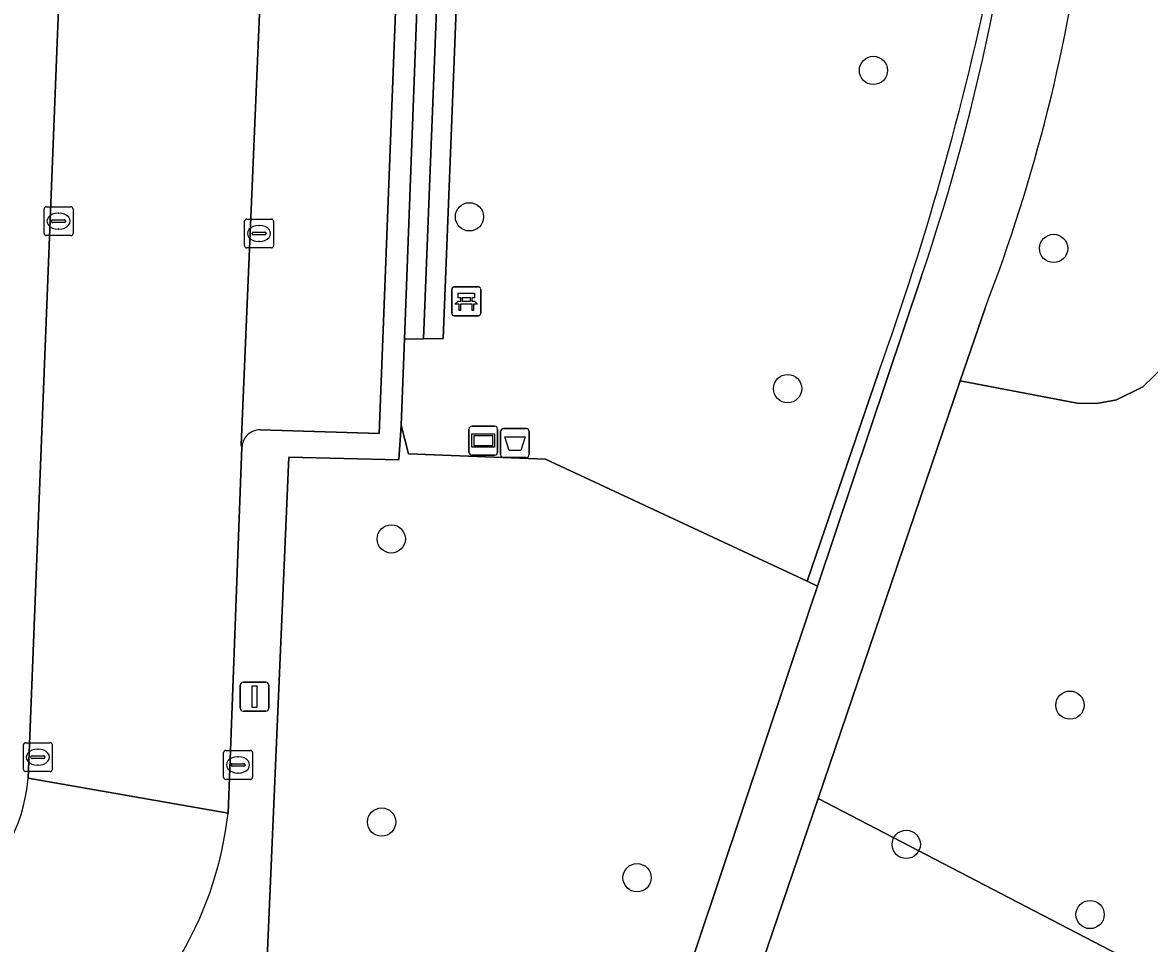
# Model space of a CAD drawing. Extents: x 161354 to 162026, y 386504 to 387460.
# Drawn here: x 161934.51 to 161973.49, y 387174.58 to 387206.44 of the extents above; entities that cross this region are included whole.
import ezdxf

# ---------------------------------------------------------------- set-up
doc = ezdxf.new("R2010")
doc.units = 0
for name, color, linetype in [('IMGEO_Afvalbak', 7, 'Continuous'), ('IMGEO_Bank', 7, 'Continuous'), ('IMGEO_Boom', 7, 'Continuous'), ('IMGEO_Groenvoorziening', 7, 'Continuous'), ('IMGEO_Haag', 7, 'Continuous'), ('IMGEO_Hek', 7, 'Continuous'), ('IMGEO_Informatiebord', 7, 'Continuous'), ('IMGEO_Kolk', 7, 'Continuous'), ('IMGEO_Lichtmast', 7, 'Continuous'), ('IMGEO_Loofbos', 7, 'Continuous'), ('IMGEO_Parkeervlak_open', 7, 'Continuous'), ('IMGEO_Rijbaan_lokaal_open', 7, 'Continuous'), ('IMGEO_Voetpad_open', 7, 'Continuous')]:
    doc.layers.add(name, color=color, linetype=linetype)

msp = doc.modelspace()

# ---------------------------------------------------------------- linework, layer by layer
at = {"layer": 'IMGEO_Afvalbak'}
for p, q in [((161951.05, 387191.488), (161951.05, 387192.288)), ((161951.05, 387192.288), (161951.05, 387191.488)), ((161951.15, 387192.388), (161951.94, 387192.388)), ((161951.94, 387192.388), (161951.15, 387192.388)), ((161952.04, 387192.288), (161952.04, 387191.488)), ((161952.04, 387191.488), (161952.04, 387192.288)), ((161951.94, 387191.388), (161951.15, 387191.388)), ((161951.15, 387191.388), (161951.94, 387191.388))]:
    msp.add_line(p, q, dxfattribs=at)
msp.add_lwpolyline([(161951.193, 387192.102), (161951.897, 387192.102), (161951.748, 387191.632), (161951.342, 387191.632), (161951.193, 387192.102)], dxfattribs=at)
for centre, start, end in [((161951.15, 387192.288), 90, 180), ((161951.15, 387192.288), 90, 180), ((161951.94, 387192.288), 0, 90), ((161951.94, 387192.288), 360, 90), ((161951.15, 387191.488), 180, 270), ((161951.15, 387191.488), 180, 270), ((161951.94, 387191.488), 270, 0), ((161951.94, 387191.488), 270, 0)]:
    msp.add_arc(centre, 0.1, start, end, dxfattribs=at)
at = {"layer": 'IMGEO_Bank'}
for p, q in [((161949.363, 387196.367), (161949.363, 387197.208)), ((161949.363, 387197.208), (161949.363, 387196.367)), ((161949.438, 387197.292), (161950.279, 387197.292)), ((161950.279, 387197.292), (161949.438, 387197.292)), ((161950.363, 387197.217), (161950.363, 387196.376)), ((161950.363, 387196.376), (161950.363, 387197.217)), ((161949.672, 387196.798), (161949.672, 387196.904)), ((161949.716, 387196.904), (161949.716, 387196.798)), ((161950.004, 387196.91), (161949.722, 387196.91)), ((161949.722, 387196.792), (161950.004, 387196.792)), ((161950.01, 387196.798), (161950.01, 387196.904)), ((161950.054, 387196.904), (161950.054, 387196.798)), ((161950.06, 387196.69), (161949.667, 387196.69)), ((161950.288, 387196.292), (161949.447, 387196.292)), ((161949.447, 387196.292), (161950.288, 387196.292))]:
    msp.add_line(p, q, dxfattribs=at)
for points in [[(161949.61, 387196.69), (161949.468, 387196.69), (161949.58, 387196.792), (161949.666, 387196.792)], [(161949.666, 387196.91), (161949.58, 387196.91), (161949.58, 387197.071), (161950.143, 387197.071), (161950.143, 387196.91), (161950.06, 387196.91)], [(161950.06, 387196.792), (161950.143, 387196.792), (161950.255, 387196.69), (161950.116, 387196.69)], [(161949.66, 387196.683), (161949.66, 387196.476), (161949.617, 387196.476), (161949.617, 387196.683)], [(161950.11, 387196.683), (161950.11, 387196.476), (161950.066, 387196.476), (161950.066, 387196.683)]]:
    msp.add_lwpolyline(points, dxfattribs=at)
for centre, radius, start, end in [((161949.441, 387197.214), 0.0779, 92.4484, 184.2845), ((161949.441, 387197.214), 0.0779, 92.4484, 184.2845), ((161950.285, 387197.214), 0.0779, 2.4484, 94.2845), ((161950.285, 387197.214), 0.0779, 2.4484, 94.2845), ((161949.665, 387196.903), 0.00671, 2.8957, 87.1043), ((161949.665, 387196.799), 0.00671, 272.8957, 357.1043), ((161949.722, 387196.903), 0.00671, 92.8957, 177.1043), ((161949.722, 387196.799), 0.00671, 182.8957, 267.1043), ((161950.004, 387196.903), 0.00671, 2.8957, 87.1043), ((161950.004, 387196.799), 0.00671, 272.8957, 357.1043), ((161950.061, 387196.903), 0.00671, 92.8957, 177.1043), ((161950.061, 387196.799), 0.00671, 182.8957, 267.1043), ((161949.61, 387196.683), 0.00671, 2.8957, 87.1043), ((161949.667, 387196.683), 0.00671, 92.8957, 177.1043), ((161950.059, 387196.683), 0.00671, 2.8957, 87.1043), ((161950.116, 387196.683), 0.00671, 92.8957, 177.1043), ((161949.441, 387196.37), 0.0779, 182.4484, 274.2845), ((161949.441, 387196.37), 0.0779, 182.4484, 274.2845), ((161950.285, 387196.37), 0.0779, 272.4484, 4.2845), ((161950.285, 387196.37), 0.0779, 272.4484, 4.2845)]:
    msp.add_arc(centre, radius, start, end, dxfattribs=at)
at = {"layer": 'IMGEO_Boom'}
for centre in [(161963.948, 387204.778), (161949.974, 387199.714), (161970.179, 387198.62), (161960.979, 387193.77), (161947.268, 387188.571), (161970.744, 387182.821), (161946.935, 387178.777), (161965.08, 387178.005), (161955.773, 387176.852), (161971.44, 387175.578)]:
    msp.add_circle(centre, 0.489, dxfattribs=at)
at = {"layer": 'IMGEO_Groenvoorziening'}
for points in [[(161951.335, 387270.19), (161951.741, 387280.982), (161957.022, 387280.776), (161956.767, 387281.976), (161950.99, 387282.265), (161950.972, 387281.813), (161950.516, 387270.122), (161949.763, 387250), (161949.509, 387243.212), (161947.724, 387195.476), (161948.386, 387195.488)], [(161961.764, 387186.193), (161962.013, 387186.937), (161961.653, 387187.106), (161952.6, 387191.333), (161947.86, 387191.512), (161947.613, 387192.501), (161947.534, 387191.305), (161943.722, 387191.4), (161942.815, 387170.331), (161956.305, 387169.908)], [(161958.703, 387169.819), (161963.7, 387169.633), (161977.353, 387169.125), (161977.626, 387171.484), (161962.03, 387179.59)]]:
    msp.add_lwpolyline(points, close=True, dxfattribs=at)
for points in [[(161957.022, 387280.776), (161951.741, 387280.982), (161951.335, 387270.19), (161948.386, 387195.488), (161949.065, 387195.5), (161950.945, 387243.05), (161952.438, 387280.793), (161956.696, 387280.548), (161956.893, 387279.366), (161968.68, 387251.458)], [(161968.68, 387251.458), (161956.893, 387279.366), (161956.696, 387280.548), (161952.438, 387280.793), (161950.945, 387243.05), (161949.065, 387195.5), (161948.386, 387195.488), (161947.724, 387195.476), (161947.613, 387192.501), (161947.86, 387191.512), (161952.6, 387191.333), (161961.653, 387187.106), (161964.121, 387194.329)], [(161967.806, 387196.55), (161966.95, 387194.037), (161970.995, 387193.267), (161971.678, 387193.256), (161972.349, 387193.387), (161973.268, 387193.836), (161974.003, 387194.548), (161974.354, 387195.134), (161974.564, 387195.731), (161975.481, 387207.769), (161976.282, 387232.492), (161976.147, 387240.206), (161976.022, 387247.384), (161975.814, 387250.012), (161975.479, 387253.321), (161975.387, 387254.804), (161975.111, 387256.517), (161974.659, 387258.192), (161974.033, 387259.811), (161973.242, 387261.355)], [(161964.121, 387194.329), (161961.653, 387187.106), (161962.013, 387186.937), (161965.609, 387197.664)]]:
    msp.add_lwpolyline(points, dxfattribs=at)
for centre, radius, start, end in [((161897.105, 387221.008), 72.373, 341.18279, 356.32111), ((161913.177, 387217.627), 58.554, 338.90273, 353.01319), ((161867.041, 387229.197), 103.152, 340.24349, 348.65151), ((161867.041, 387229.197), 103.152, 340.24349, 348.65151)]:
    msp.add_arc(centre, radius, start, end, dxfattribs=at)
at = {"layer": 'IMGEO_Haag'}
msp.add_lwpolyline([(161951.335, 387270.19), (161951.741, 387280.982), (161957.022, 387280.776), (161956.767, 387281.976), (161950.99, 387282.265), (161950.972, 387281.813), (161950.516, 387270.122), (161949.763, 387250), (161949.509, 387243.212), (161947.724, 387195.476), (161948.386, 387195.488)], close=True, dxfattribs=at)
at = {"layer": 'IMGEO_Hek'}
for points in [[(161948.386, 387195.488), (161949.065, 387195.5), (161950.945, 387243.05)], [(161947.613, 387192.501), (161947.724, 387195.476)], [(161947.724, 387195.476), (161948.386, 387195.488)], [(161964.121, 387194.329), (161961.653, 387187.106)], [(161961.653, 387187.106), (161952.6, 387191.333), (161947.86, 387191.512), (161947.613, 387192.501)]]:
    msp.add_lwpolyline(points, dxfattribs=at)
msp.add_arc((161867.041, 387229.197), 103.152, 340.24349, 348.65151, dxfattribs=at)
at = {"layer": 'IMGEO_Informatiebord'}
for p, q in [((161949.954, 387191.572), (161949.954, 387192.372)), ((161949.954, 387192.372), (161949.954, 387191.572)), ((161950.054, 387192.472), (161950.844, 387192.472)), ((161950.844, 387192.472), (161950.054, 387192.472)), ((161950.944, 387192.372), (161950.944, 387191.572)), ((161950.944, 387191.572), (161950.944, 387192.372)), ((161950.844, 387191.472), (161950.054, 387191.472)), ((161950.054, 387191.472), (161950.844, 387191.472))]:
    msp.add_line(p, q, dxfattribs=at)
for points in [[(161950.055, 387192.204), (161950.843, 387192.204), (161950.843, 387191.74), (161950.055, 387191.74), (161950.055, 387192.204)], [(161950.12, 387192.139), (161950.12, 387191.805), (161950.778, 387191.805), (161950.778, 387192.139), (161950.12, 387192.139)]]:
    msp.add_lwpolyline(points, dxfattribs=at)
for centre, start, end in [((161950.054, 387192.372), 90, 180), ((161950.054, 387192.372), 90, 180), ((161950.844, 387192.372), 0, 90), ((161950.844, 387192.372), 360, 90), ((161950.054, 387191.572), 180, 270), ((161950.054, 387191.572), 180, 270), ((161950.844, 387191.572), 270, 0), ((161950.844, 387191.572), 270, 0)]:
    msp.add_arc(centre, 0.1, start, end, dxfattribs=at)
at = {"layer": 'IMGEO_Kolk'}
for p, q in [((161935.26, 387199.138), (161935.26, 387199.99)), ((161935.335, 387200.064), (161936.187, 387200.064)), ((161936.261, 387199.99), (161936.261, 387199.138)), ((161935.519, 387199.558), (161935.519, 387199.57)), ((161935.957, 387199.521), (161935.559, 387199.521)), ((161935.562, 387199.607), (161935.96, 387199.607)), ((161935.748, 387199.844), (161935.773, 387199.844)), ((161936.003, 387199.57), (161936.003, 387199.558)), ((161942.195, 387198.711), (161942.195, 387199.563)), ((161942.27, 387199.637), (161943.122, 387199.637)), ((161943.196, 387199.563), (161943.196, 387198.711)), ((161935.771, 387199.284), (161935.746, 387199.284)), ((161942.454, 387199.131), (161942.454, 387199.143)), ((161942.497, 387199.18), (161942.895, 387199.18)), ((161942.683, 387199.417), (161942.708, 387199.417)), ((161942.938, 387199.143), (161942.938, 387199.131)), ((161936.187, 387199.064), (161935.335, 387199.064)), ((161942.892, 387199.094), (161942.494, 387199.094)), ((161942.706, 387198.857), (161942.681, 387198.857)), ((161943.122, 387198.637), (161942.27, 387198.637)), ((161934.544, 387180.596), (161934.544, 387181.448)), ((161934.619, 387181.522), (161935.471, 387181.522)), ((161935.032, 387181.302), (161935.057, 387181.302)), ((161935.545, 387181.448), (161935.545, 387180.596)), ((161941.543, 387181.253), (161942.395, 387181.253)), ((161934.803, 387181.016), (161934.803, 387181.028)), ((161935.241, 387180.979), (161934.843, 387180.979)), ((161934.846, 387181.065), (161935.244, 387181.065)), ((161935.287, 387181.028), (161935.287, 387181.016)), ((161941.468, 387180.327), (161941.468, 387181.179)), ((161941.77, 387180.796), (161942.168, 387180.796)), ((161941.956, 387181.033), (161941.981, 387181.033)), ((161942.469, 387181.179), (161942.469, 387180.327)), ((161935.471, 387180.522), (161934.619, 387180.522)), ((161935.055, 387180.742), (161935.03, 387180.742)), ((161941.727, 387180.747), (161941.727, 387180.759)), ((161942.165, 387180.71), (161941.767, 387180.71)), ((161941.979, 387180.473), (161941.954, 387180.473)), ((161942.211, 387180.759), (161942.211, 387180.747)), ((161942.395, 387180.253), (161941.543, 387180.253))]:
    msp.add_line(p, q, dxfattribs=at)
for points in [[(161935.26, 387199.138), (161935.26, 387199.99)], [(161935.335, 387200.064), (161936.187, 387200.064)], [(161936.261, 387199.99), (161936.261, 387199.138)], [(161942.195, 387198.711), (161942.195, 387199.563)], [(161942.27, 387199.637), (161943.122, 387199.637)], [(161943.196, 387199.563), (161943.196, 387198.711)], [(161936.187, 387199.064), (161935.335, 387199.064)], [(161943.122, 387198.637), (161942.27, 387198.637)], [(161934.544, 387180.596), (161934.544, 387181.448)], [(161934.619, 387181.522), (161935.471, 387181.522)], [(161935.545, 387181.448), (161935.545, 387180.596)], [(161941.543, 387181.253), (161942.395, 387181.253)], [(161941.468, 387180.327), (161941.468, 387181.179)], [(161942.469, 387181.179), (161942.469, 387180.327)], [(161935.471, 387180.522), (161934.619, 387180.522)], [(161942.395, 387180.253), (161941.543, 387180.253)]]:
    msp.add_lwpolyline(points, dxfattribs=at)
for centre, radius, start, end in [((161935.337, 387199.988), 0.0765, 91.552, 178.448), ((161935.337, 387199.988), 0.0765, 91.552, 178.448), ((161936.185, 387199.988), 0.0765, 1.552, 88.448), ((161936.185, 387199.988), 0.0765, 1.552, 88.448), ((161935.559, 387199.567), 0.0403, 85.8775, 175.7526), ((161935.556, 387199.557), 0.0366, 178.938, 274.7102), ((161935.96, 387199.564), 0.043, 264.8664, 352.4533), ((161935.964, 387199.569), 0.0386, 1.7309, 96.639), ((161942.272, 387199.561), 0.0765, 91.552, 178.448), ((161942.272, 387199.561), 0.0765, 91.552, 178.448), ((161943.12, 387199.561), 0.0765, 1.552, 88.448), ((161943.12, 387199.561), 0.0765, 1.552, 88.448), ((161935.337, 387199.14), 0.0765, 181.552, 268.448), ((161935.337, 387199.14), 0.0765, 181.552, 268.448), ((161936.185, 387199.14), 0.0765, 271.552, 358.448), ((161936.185, 387199.14), 0.0765, 271.552, 358.448), ((161942.494, 387199.14), 0.0403, 85.8775, 175.7526), ((161942.491, 387199.13), 0.0366, 178.938, 274.7102), ((161942.895, 387199.137), 0.043, 264.8664, 352.4533), ((161942.899, 387199.142), 0.0386, 1.7309, 96.639), ((161942.272, 387198.713), 0.0765, 181.552, 268.448), ((161942.272, 387198.713), 0.0765, 181.552, 268.448), ((161943.12, 387198.713), 0.0765, 271.552, 358.448), ((161943.12, 387198.713), 0.0765, 271.552, 358.448), ((161934.621, 387181.446), 0.0765, 91.552, 178.448), ((161934.621, 387181.446), 0.0765, 91.552, 178.448), ((161935.469, 387181.446), 0.0765, 1.552, 88.448), ((161935.469, 387181.446), 0.0765, 1.552, 88.448), ((161941.545, 387181.177), 0.0765, 91.552, 178.448), ((161941.545, 387181.177), 0.0765, 91.552, 178.448), ((161942.393, 387181.177), 0.0765, 1.552, 88.448), ((161942.393, 387181.177), 0.0765, 1.552, 88.448), ((161934.843, 387181.025), 0.0403, 85.8775, 175.7526), ((161934.84, 387181.015), 0.0366, 178.938, 274.7102), ((161935.244, 387181.022), 0.043, 264.8664, 352.4533), ((161935.248, 387181.027), 0.0386, 1.7309, 96.639), ((161941.767, 387180.756), 0.0403, 85.8775, 175.7526), ((161942.172, 387180.758), 0.0386, 1.7309, 96.639), ((161934.621, 387180.598), 0.0765, 181.552, 268.448), ((161934.621, 387180.598), 0.0765, 181.552, 268.448), ((161935.469, 387180.598), 0.0765, 271.552, 358.448), ((161935.469, 387180.598), 0.0765, 271.552, 358.448), ((161941.764, 387180.746), 0.0366, 178.938, 274.7102), ((161942.168, 387180.753), 0.043, 264.8664, 352.4533), ((161941.545, 387180.329), 0.0765, 181.552, 268.448), ((161941.545, 387180.329), 0.0765, 181.552, 268.448), ((161942.393, 387180.329), 0.0765, 271.552, 358.448), ((161942.393, 387180.329), 0.0765, 271.552, 358.448)]:
    msp.add_arc(centre, radius, start, end, dxfattribs=at)
for centre, major_axis, ratio, start_param, end_param in [((161935.747, 387199.564), (-0.387, 0.002), 0.722429, 4.712389, 7.853982), ((161935.772, 387199.564), (-0.39, 0.002), 0.717154, 1.570796, 4.712389), ((161942.682, 387199.137), (-0.387, 0.002), 0.722429, 4.712389, 7.853982), ((161942.707, 387199.137), (-0.39, 0.002), 0.717154, 1.570796, 4.712389), ((161935.031, 387181.022), (-0.387, 0.002), 0.722429, 4.712389, 7.853982), ((161935.056, 387181.022), (-0.39, 0.002), 0.717154, 1.570796, 4.712389), ((161941.955, 387180.753), (-0.387, 0.002), 0.722429, 4.712389, 7.853982), ((161941.98, 387180.753), (-0.39, 0.002), 0.717154, 1.570796, 4.712389)]:
    msp.add_ellipse(centre, major_axis=major_axis, ratio=ratio, start_param=start_param, end_param=end_param, dxfattribs=at)
at = {"layer": 'IMGEO_Lichtmast'}
for p, q in [((161942.143, 387183.612), (161942.933, 387183.612)), ((161942.933, 387183.612), (161942.143, 387183.612)), ((161942.043, 387182.712), (161942.043, 387183.512)), ((161942.043, 387183.512), (161942.043, 387182.712)), ((161943.033, 387183.512), (161943.033, 387182.712)), ((161943.033, 387182.712), (161943.033, 387183.512)), ((161942.933, 387182.612), (161942.143, 387182.612)), ((161942.143, 387182.612), (161942.933, 387182.612))]:
    msp.add_line(p, q, dxfattribs=at)
msp.add_lwpolyline([(161942.463, 387183.487), (161942.613, 387183.487), (161942.613, 387182.737), (161942.463, 387182.737), (161942.463, 387183.487)], dxfattribs=at)
for centre, start, end in [((161942.143, 387183.512), 90, 180), ((161942.143, 387183.512), 90, 180), ((161942.933, 387183.512), 0, 90), ((161942.933, 387183.512), 360, 90), ((161942.143, 387182.712), 180, 270), ((161942.143, 387182.712), 180, 270), ((161942.933, 387182.712), 270, 0), ((161942.933, 387182.712), 270, 0)]:
    msp.add_arc(centre, 0.1, start, end, dxfattribs=at)
at = {"layer": 'IMGEO_Loofbos'}
msp.add_lwpolyline([(161974.003, 387194.548), (161973.268, 387193.836), (161972.349, 387193.387), (161971.678, 387193.256), (161970.995, 387193.267), (161966.95, 387194.037), (161962.03, 387179.59), (161977.626, 387171.484)], dxfattribs=at)
at = {"layer": 'IMGEO_Parkeervlak_open'}
for points in [[(161948.152, 387344.572), (161946.462, 387297.341), (161945.962, 387283.857), (161944.557, 387250.152), (161942.08, 387191.832), (161942.104, 387191.749)], [(161942.748, 387192.34), (161946.852, 387192.224), (161949.086, 387250), (161950.391, 387283.68)]]:
    msp.add_lwpolyline(points, dxfattribs=at)
for centre, radius, start, end in [((161942.726, 387191.722), 0.623, 139.8709, 177.4803), ((161942.719, 387191.727), 0.614, 87.2685, 139.8212)]:
    msp.add_arc(centre, radius, start, end, dxfattribs=at)
at = {"layer": 'IMGEO_Rijbaan_lokaal_open'}
for points in [[(161941.373, 387348.652), (161939.568, 387303.56), (161939.45, 387300.613), (161939.426, 387300.021), (161939.064, 387291.801), (161938.872, 387286.665), (161938.813, 387284.125), (161937.471, 387249.998), (161937.121, 387240.594), (161936.844, 387234.413), (161934.709, 387180.296), (161941.623, 387179.088), (161942.104, 387191.749), (161942.08, 387191.832), (161944.557, 387250.152), (161945.962, 387283.857), (161946.462, 387297.341), (161948.152, 387344.572)], [(161941.623, 387179.088), (161934.709, 387180.296)]]:
    msp.add_lwpolyline(points, dxfattribs=at)
for centre, radius, start, end in [((161928.823, 387180.801), 5.908, 305.6722, 355.0942), ((161929.237, 387180.475), 12.463, 307.3185, 353.6124)]:
    msp.add_arc(centre, radius, start, end, dxfattribs=at)
at = {"layer": 'IMGEO_Voetpad_open'}
for points in [[(161942.815, 387170.331), (161943.722, 387191.4), (161947.534, 387191.305), (161947.613, 387192.501), (161947.724, 387195.476), (161949.509, 387243.212), (161949.763, 387250), (161950.516, 387270.122), (161950.972, 387281.813), (161950.99, 387282.265), (161951.044, 387283.654), (161951.522, 387295.915), (161953.379, 387343.554)], [(161949.943, 387342.849), (161952.652, 387342.786), (161950.391, 387283.68), (161949.086, 387250), (161946.852, 387192.224), (161942.748, 387192.34)], [(161934.709, 387180.296), (161936.844, 387234.413)], [(161965.609, 387197.664), (161962.013, 387186.937), (161961.764, 387186.193), (161956.305, 387169.908), (161958.703, 387169.819), (161962.03, 387179.59), (161966.95, 387194.037), (161967.806, 387196.55)], [(161942.104, 387191.749), (161941.623, 387179.088)]]:
    msp.add_lwpolyline(points, dxfattribs=at)
for centre, radius, start, end in [((161897.105, 387221.008), 72.373, 341.18279, 356.32111), ((161913.177, 387217.627), 58.554, 338.90273, 353.01319), ((161942.726, 387191.722), 0.623, 139.8709, 177.4803), ((161942.719, 387191.727), 0.614, 87.2685, 139.8212), ((161928.823, 387180.801), 5.908, 305.6722, 355.0942), ((161929.237, 387180.475), 12.463, 307.3185, 353.6124)]:
    msp.add_arc(centre, radius, start, end, dxfattribs=at)

doc.saveas('drawing.dxf')
